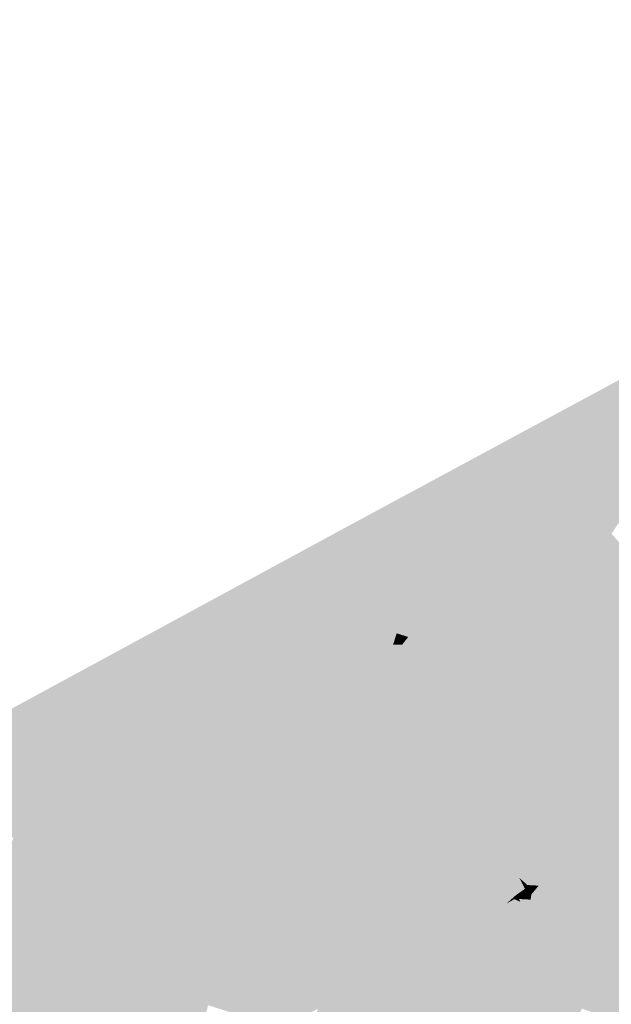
# Model space of a CAD drawing. Header units: metres. Extents: x 164696 to 183842, y 382615 to 387356.
# Tile 312 of 656: x 182611.54 to 182613.69, y 386596.27 to 386599.84. Entities that reach past the tile are written whole.
import ezdxf

# ---------------------------------------------------------------- set-up
doc = ezdxf.new("R2010")
doc.units = ezdxf.units.M
doc.layers.add('C3D-SURFACE_TINSURFACE', color=7, linetype='Continuous')

msp = doc.modelspace()

# ---------------------------------------------------------------- linework, layer by layer
at = {"layer": 'C3D-SURFACE_TINSURFACE', "color": 11, "linetype": 'Continuous', "lineweight": -3, "true_color": 0xff8585}
for points in [[(182612.73, 386597.9982), (182614.2092, 386598.7516), (182616.1371, 386599.8358)], [(182613.6267, 386597.9492), (182614.2092, 386598.7516), (182612.73, 386597.9982)], [(182613.6267, 386597.9492), (182613.6872, 386597.9716), (182614.2092, 386598.7516)], [(182604.9683, 386593.7864), (182608.797, 386595.7589), (182612.73, 386597.9982)], [(182612.73, 386597.9982), (182608.797, 386595.7589), (182610.9708, 386596.9537)], [(182612.73, 386597.9982), (182610.9708, 386596.9537), (182611.8648, 386597.0344)], [(182612.73, 386597.9982), (182611.8648, 386597.0344), (182611.9884, 386597.091)], [(182612.0623, 386597.1296), (182612.73, 386597.9982), (182611.9884, 386597.091)], [(182612.0623, 386597.1296), (182612.1263, 386597.1627), (182612.73, 386597.9982)], [(182612.1263, 386597.1627), (182612.1519, 386597.1757), (182612.73, 386597.9982)], [(182612.1519, 386597.1757), (182612.1776, 386597.1887), (182612.73, 386597.9982)], [(182612.73, 386597.9982), (182612.1776, 386597.1887), (182612.2032, 386597.2017)], [(182612.73, 386597.9982), (182612.2032, 386597.2017), (182612.2288, 386597.2147)], [(182612.73, 386597.9982), (182612.2288, 386597.2147), (182612.2544, 386597.2277)], [(182612.73, 386597.9982), (182612.2544, 386597.2277), (182612.2801, 386597.2406)], [(182612.73, 386597.9982), (182612.2801, 386597.2406), (182612.3057, 386597.2536)], [(182612.73, 386597.9982), (182612.3057, 386597.2536), (182612.3313, 386597.2666)], [(182612.73, 386597.9982), (182612.3313, 386597.2666), (182612.3569, 386597.2796)], [(182612.73, 386597.9982), (182612.3569, 386597.2796), (182612.3955, 386597.2976)], [(182612.73, 386597.9982), (182612.3955, 386597.2976), (182612.4501, 386597.3266)], [(182612.73, 386597.9982), (182612.4501, 386597.3266), (182612.5047, 386597.3556)], [(182612.73, 386597.9982), (182612.5047, 386597.3556), (182612.5593, 386597.3846)], [(182612.7735, 386597.9018), (182612.73, 386597.9982), (182612.5593, 386597.3846)], [(182613.2938, 386597.776), (182612.73, 386597.9982), (182612.7735, 386597.9018)], [(182613.2938, 386597.776), (182613.3223, 386597.7917), (182612.73, 386597.9982)], [(182613.3508, 386597.8075), (182612.73, 386597.9982), (182613.3223, 386597.7917)], [(182613.3793, 386597.8232), (182612.73, 386597.9982), (182613.3508, 386597.8075)], [(182613.3793, 386597.8232), (182613.4203, 386597.8465), (182612.73, 386597.9982)], [(182613.4203, 386597.8465), (182613.4719, 386597.8722), (182612.73, 386597.9982)], [(182613.4719, 386597.8722), (182613.5235, 386597.8979), (182612.73, 386597.9982)], [(182613.5751, 386597.9235), (182612.73, 386597.9982), (182613.5235, 386597.8979)], [(182613.5751, 386597.9235), (182613.6267, 386597.9492), (182612.73, 386597.9982)], [(182613.5751, 386597.9235), (182613.8815, 386597.7505), (182613.6267, 386597.9492)], [(182613.6267, 386597.9492), (182613.6572, 386597.9589), (182613.6872, 386597.9716)], [(182613.8815, 386597.7505), (182613.6572, 386597.9589), (182613.6267, 386597.9492)], [(182613.8815, 386597.7505), (182613.6872, 386597.9716), (182613.6572, 386597.9589)], [(182613.8815, 386597.7505), (182613.5751, 386597.9235), (182613.5235, 386597.8979)], [(182612.7735, 386597.9018), (182612.5593, 386597.3846), (182612.6139, 386597.4136)], [(182612.7882, 386597.8693), (182612.7735, 386597.9018), (182612.6139, 386597.4136)], [(182612.7735, 386597.9018), (182612.7882, 386597.8693), (182613.2368, 386597.7445)], [(182612.7735, 386597.9018), (182613.2368, 386597.7445), (182613.2653, 386597.7603)], [(182613.2938, 386597.776), (182612.7735, 386597.9018), (182613.2653, 386597.7603)], [(182613.8815, 386597.7505), (182613.5235, 386597.8979), (182613.4719, 386597.8722)], [(182612.7882, 386597.8693), (182612.6139, 386597.4136), (182612.644, 386597.43)], [(182612.7882, 386597.8693), (182612.644, 386597.43), (182612.6698, 386597.4443)], [(182612.8029, 386597.8369), (182612.7882, 386597.8693), (182612.6698, 386597.4443)], [(182612.8029, 386597.8369), (182613.1798, 386597.7131), (182612.7882, 386597.8693)], [(182612.7882, 386597.8693), (182613.1798, 386597.7131), (182613.2083, 386597.7288)], [(182612.7882, 386597.8693), (182613.2083, 386597.7288), (182613.2368, 386597.7445)], [(182613.3793, 386597.8232), (182613.9244, 386597.662), (182613.4203, 386597.8465)], [(182613.4203, 386597.8465), (182613.9025, 386597.7096), (182613.4719, 386597.8722)], [(182613.4203, 386597.8465), (182613.9244, 386597.662), (182613.9025, 386597.7096)], [(182613.892, 386597.73), (182613.8815, 386597.7505), (182613.4719, 386597.8722)], [(182613.9025, 386597.7096), (182613.892, 386597.73), (182613.4719, 386597.8722)], [(182612.8029, 386597.8369), (182612.6698, 386597.4443), (182612.6957, 386597.4587)], [(182612.8177, 386597.8044), (182612.8029, 386597.8369), (182612.6957, 386597.4587)], [(182612.8177, 386597.8044), (182612.6957, 386597.4587), (182612.7215, 386597.473)], [(182612.8324, 386597.772), (182612.8177, 386597.8044), (182612.7215, 386597.473)], [(182612.8029, 386597.8369), (182612.8177, 386597.8044), (182613.1513, 386597.6973)], [(182612.8029, 386597.8369), (182613.1513, 386597.6973), (182613.1798, 386597.7131)], [(182612.8324, 386597.772), (182613.115, 386597.6805), (182612.8177, 386597.8044)], [(182612.8177, 386597.8044), (182613.115, 386597.6805), (182613.1513, 386597.6973)], [(182613.9796, 386597.5426), (182613.3508, 386597.8075), (182613.3223, 386597.7917)], [(182613.3793, 386597.8232), (182613.3508, 386597.8075), (182613.9244, 386597.662)], [(182613.3508, 386597.8075), (182613.9588, 386597.5985), (182613.9244, 386597.662)], [(182613.3508, 386597.8075), (182613.9796, 386597.5426), (182613.9588, 386597.5985)], [(182612.8324, 386597.772), (182612.7215, 386597.473), (182612.8423, 386597.7437)], [(182612.8324, 386597.772), (182612.8423, 386597.7437), (182613.0599, 386597.6527)], [(182612.8324, 386597.772), (182613.0599, 386597.6527), (182613.115, 386597.6805)], [(182613.2938, 386597.776), (182613.1031, 386597.1948), (182613.3223, 386597.7917)], [(182613.9796, 386597.5426), (182613.3223, 386597.7917), (182613.1031, 386597.1948)], [(182613.2938, 386597.776), (182613.2653, 386597.7603), (182613.1031, 386597.1948)], [(182612.8423, 386597.7437), (182612.7215, 386597.473), (182612.7473, 386597.4874)], [(182612.8423, 386597.7437), (182612.7473, 386597.4874), (182612.7731, 386597.5018)], [(182612.8423, 386597.7437), (182612.7731, 386597.5018), (182612.799, 386597.5161)], [(182612.8753, 386597.677), (182612.8423, 386597.7437), (182612.799, 386597.5161)], [(182612.8423, 386597.7437), (182612.8753, 386597.677), (182613.0599, 386597.6527)], [(182613.2083, 386597.7288), (182613.0673, 386597.2702), (182613.2368, 386597.7445)], [(182613.0852, 386597.2325), (182613.2368, 386597.7445), (182613.0673, 386597.2702)], [(182613.0852, 386597.2325), (182613.2653, 386597.7603), (182613.2368, 386597.7445)], [(182613.2653, 386597.7603), (182613.0852, 386597.2325), (182613.1031, 386597.1948)], [(182613.0135, 386597.3833), (182613.1513, 386597.6973), (182613.115, 386597.6805)], [(182613.0135, 386597.3833), (182613.0314, 386597.3456), (182613.1513, 386597.6973)], [(182613.0314, 386597.3456), (182613.0493, 386597.3079), (182613.1513, 386597.6973)], [(182613.0493, 386597.3079), (182613.2083, 386597.7288), (182613.1798, 386597.7131)], [(182613.0493, 386597.3079), (182613.0673, 386597.2702), (182613.2083, 386597.7288)], [(182613.0493, 386597.3079), (182613.1798, 386597.7131), (182613.1513, 386597.6973)], [(182612.8753, 386597.677), (182612.799, 386597.5161), (182612.8248, 386597.5305)], [(182612.8753, 386597.677), (182612.8248, 386597.5305), (182612.8506, 386597.5448)], [(182612.9083, 386597.6103), (182612.8753, 386597.677), (182612.8506, 386597.5448)], [(182612.8753, 386597.677), (182612.9083, 386597.6103), (182613.0049, 386597.625)], [(182612.8753, 386597.677), (182613.0049, 386597.625), (182613.0599, 386597.6527)], [(182613.0028, 386597.4115), (182613.115, 386597.6805), (182613.0599, 386597.6527)], [(182613.0135, 386597.3833), (182613.115, 386597.6805), (182613.0028, 386597.4115)], [(182612.9083, 386597.6103), (182612.9498, 386597.5972), (182613.0049, 386597.625)], [(182612.9428, 386597.5378), (182613.0049, 386597.625), (182612.9498, 386597.5972)], [(182612.9428, 386597.5378), (182612.9578, 386597.5062), (182613.0049, 386597.625)], [(182612.9578, 386597.5062), (182612.9728, 386597.4746), (182613.0049, 386597.625)], [(182612.9728, 386597.4746), (182613.0599, 386597.6527), (182613.0049, 386597.625)], [(182612.9728, 386597.4746), (182612.9878, 386597.4431), (182613.0599, 386597.6527)], [(182612.9878, 386597.4431), (182613.0028, 386597.4115), (182613.0599, 386597.6527)], [(182612.9083, 386597.6103), (182612.8506, 386597.5448), (182612.8948, 386597.5694)], [(182612.9083, 386597.6103), (182612.8948, 386597.5694), (182612.9278, 386597.5693)], [(182612.9083, 386597.6103), (182612.9278, 386597.5693), (182612.9498, 386597.5972)], [(182612.9278, 386597.5693), (182612.9428, 386597.5378), (182612.9498, 386597.5972)], [(182612.9428, 386597.5378), (182612.8948, 386597.5694), (182612.8506, 386597.5448)], [(182612.9428, 386597.5378), (182612.9278, 386597.5693), (182612.8948, 386597.5694)], [(182612.8248, 386597.5305), (182612.799, 386597.5161), (182612.9728, 386597.4746)], [(182612.8248, 386597.5305), (182612.9578, 386597.5062), (182612.8506, 386597.5448)], [(182612.8248, 386597.5305), (182612.9728, 386597.4746), (182612.9578, 386597.5062)], [(182612.9578, 386597.5062), (182612.9428, 386597.5378), (182612.8506, 386597.5448)], [(182613.9796, 386597.5426), (182613.1031, 386597.1948), (182613.1239, 386597.1477)], [(182613.9796, 386597.5426), (182613.1239, 386597.1477), (182613.1547, 386597.0872)], [(182613.9796, 386597.5426), (182613.1547, 386597.0872), (182613.7896, 386596.9097)], [(182613.0135, 386597.3833), (182612.7473, 386597.4874), (182612.7215, 386597.473)], [(182612.7473, 386597.4874), (182613.0028, 386597.4115), (182612.7731, 386597.5018)], [(182613.0135, 386597.3833), (182613.0028, 386597.4115), (182612.7473, 386597.4874)], [(182612.9878, 386597.4431), (182612.799, 386597.5161), (182612.7731, 386597.5018)], [(182612.9878, 386597.4431), (182612.7731, 386597.5018), (182613.0028, 386597.4115)], [(182612.799, 386597.5161), (182612.9878, 386597.4431), (182612.9728, 386597.4746)], [(182613.0314, 386597.3456), (182612.6957, 386597.4587), (182612.6698, 386597.4443)], [(182613.0135, 386597.3833), (182612.7215, 386597.473), (182612.6957, 386597.4587)], [(182613.0314, 386597.3456), (182613.0135, 386597.3833), (182612.6957, 386597.4587)], [(182613.0852, 386597.2325), (182612.6139, 386597.4136), (182612.5593, 386597.3846)], [(182612.644, 386597.43), (182612.6139, 386597.4136), (182613.0673, 386597.2702)], [(182613.0852, 386597.2325), (182613.0673, 386597.2702), (182612.6139, 386597.4136)], [(182612.644, 386597.43), (182613.0493, 386597.3079), (182612.6698, 386597.4443)], [(182612.644, 386597.43), (182613.0673, 386597.2702), (182613.0493, 386597.3079)], [(182613.0314, 386597.3456), (182612.6698, 386597.4443), (182613.0493, 386597.3079)], [(182612.5047, 386597.3556), (182613.1239, 386597.1477), (182612.5593, 386597.3846)], [(182613.1031, 386597.1948), (182613.0852, 386597.2325), (182612.5593, 386597.3846)], [(182613.1031, 386597.1948), (182612.5593, 386597.3846), (182613.1239, 386597.1477)], [(182612.4501, 386597.3266), (182613.1239, 386597.1477), (182612.5047, 386597.3556)], [(182612.4501, 386597.3266), (182612.3955, 386597.2976), (182612.9055, 386596.3992)], [(182612.4501, 386597.3266), (182612.9055, 386596.3992), (182612.9402, 386596.4192)], [(182612.4501, 386597.3266), (182613.1547, 386597.0872), (182613.1239, 386597.1477)], [(182612.4501, 386597.3266), (182612.9402, 386596.4192), (182613.1547, 386597.0872)], [(182612.0914, 386596.6937), (182612.3569, 386597.2796), (182612.3313, 386597.2666)], [(182612.0914, 386596.6937), (182612.8708, 386596.3792), (182612.3569, 386597.2796)], [(182612.0914, 386596.6937), (182612.3313, 386597.2666), (182612.3057, 386597.2536)], [(182612.3955, 386597.2976), (182612.3569, 386597.2796), (182612.8708, 386596.3792)], [(182612.3955, 386597.2976), (182612.8708, 386596.3792), (182612.9055, 386596.3992)], [(182612.0914, 386596.6937), (182612.3057, 386597.2536), (182612.2801, 386597.2406)], [(182612.0914, 386596.6937), (182612.2801, 386597.2406), (182612.2544, 386597.2277)], [(182612.0914, 386596.6937), (182612.2544, 386597.2277), (182612.2288, 386597.2147)], [(182612.0914, 386596.6937), (182612.2288, 386597.2147), (182612.2032, 386597.2017)], [(182612.0914, 386596.6937), (182612.2032, 386597.2017), (182612.1776, 386597.1887)], [(182612.0623, 386597.1296), (182612.0914, 386596.6937), (182612.1263, 386597.1627)], [(182612.1519, 386597.1757), (182612.0914, 386596.6937), (182612.1776, 386597.1887)], [(182612.1263, 386597.1627), (182612.0914, 386596.6937), (182612.1519, 386597.1757)], [(182612.0914, 386596.6937), (182612.0623, 386597.1296), (182611.9884, 386597.091)], [(182611.8648, 386597.0344), (182611.9144, 386597.0525), (182611.9884, 386597.091)], [(182612.0914, 386596.6937), (182611.9884, 386597.091), (182611.9144, 386597.0525)], [(182612.0914, 386596.6937), (182611.9144, 386597.0525), (182611.8648, 386597.0344)], [(182613.1547, 386597.0872), (182612.9402, 386596.4192), (182612.9749, 386596.4393)], [(182613.1547, 386597.0872), (182612.9749, 386596.4393), (182613.1856, 386597.0266)], [(182613.1547, 386597.0872), (182613.7549, 386596.8894), (182613.7896, 386596.9097)], [(182613.1547, 386597.0872), (182613.1856, 386597.0266), (182613.7549, 386596.8894)], [(182611.8359, 386597.0207), (182611.8648, 386597.0344), (182610.9708, 386596.9537)], [(182611.8359, 386597.0207), (182610.9708, 386596.9537), (182611.807, 386597.007)], [(182612.0914, 386596.6937), (182611.8359, 386597.0207), (182611.807, 386597.007)], [(182611.8359, 386597.0207), (182612.0914, 386596.6937), (182611.8648, 386597.0344)], [(182613.1856, 386597.0266), (182612.9749, 386596.4393), (182613.0096, 386596.4593)], [(182613.1856, 386597.0266), (182613.0096, 386596.4593), (182613.0443, 386596.4793)], [(182613.2117, 386596.9767), (182613.1856, 386597.0266), (182613.0443, 386596.4793)], [(182613.7549, 386596.8894), (182613.1856, 386597.0266), (182613.7202, 386596.8692)], [(182613.7202, 386596.8692), (182613.1856, 386597.0266), (182613.6854, 386596.8489)], [(182613.2117, 386596.9767), (182613.6854, 386596.8489), (182613.1856, 386597.0266)], [(182611.7781, 386596.9933), (182611.807, 386597.007), (182610.9708, 386596.9537)], [(182611.7781, 386596.9933), (182610.9708, 386596.9537), (182611.7493, 386596.9795)], [(182612.0914, 386596.6937), (182611.7781, 386596.9933), (182611.7493, 386596.9795)], [(182612.0914, 386596.6937), (182611.807, 386597.007), (182611.7781, 386596.9933)], [(182611.7204, 386596.9658), (182611.7493, 386596.9795), (182610.9708, 386596.9537)], [(182611.6915, 386596.9521), (182611.7204, 386596.9658), (182610.9708, 386596.9537)], [(182610.9708, 386596.9537), (182611.5182, 386596.8699), (182611.5471, 386596.8836)], [(182611.576, 386596.8973), (182610.9708, 386596.9537), (182611.5471, 386596.8836)], [(182611.6049, 386596.911), (182610.9708, 386596.9537), (182611.576, 386596.8973)], [(182611.6337, 386596.9247), (182610.9708, 386596.9537), (182611.6049, 386596.911)], [(182611.6626, 386596.9384), (182610.9708, 386596.9537), (182611.6337, 386596.9247)], [(182611.6626, 386596.9384), (182611.6915, 386596.9521), (182610.9708, 386596.9537)], [(182612.0914, 386596.6937), (182611.6915, 386596.9521), (182611.6626, 386596.9384)], [(182612.0914, 386596.6937), (182611.7204, 386596.9658), (182611.6915, 386596.9521)], [(182612.0914, 386596.6937), (182611.7493, 386596.9795), (182611.7204, 386596.9658)], [(182613.2117, 386596.9767), (182613.0443, 386596.4793), (182613.0839, 386596.504)], [(182613.2287, 386596.9458), (182613.2117, 386596.9767), (182613.0839, 386596.504)], [(182613.2287, 386596.9458), (182613.0839, 386596.504), (182613.1282, 386596.5288)], [(182613.2457, 386596.915), (182613.2287, 386596.9458), (182613.1282, 386596.5288)], [(182613.2117, 386596.9767), (182613.6507, 386596.8287), (182613.6854, 386596.8489)], [(182613.2287, 386596.9458), (182613.6507, 386596.8287), (182613.2117, 386596.9767)], [(182613.2457, 386596.915), (182613.6507, 386596.8287), (182613.2287, 386596.9458)], [(182612.1035, 386596.6248), (182611.6049, 386596.911), (182611.576, 386596.8973)], [(182612.0914, 386596.6937), (182611.6337, 386596.9247), (182611.6049, 386596.911)], [(182612.1035, 386596.6248), (182612.0914, 386596.6937), (182611.6049, 386596.911)], [(182612.0914, 386596.6937), (182611.6626, 386596.9384), (182611.6337, 386596.9247)], [(182613.2457, 386596.915), (182613.1282, 386596.5288), (182613.1725, 386596.5535)], [(182613.2457, 386596.915), (182613.1725, 386596.5535), (182613.2627, 386596.8841)], [(182613.2457, 386596.915), (182613.616, 386596.8085), (182613.6507, 386596.8287)], [(182613.2457, 386596.915), (182613.2627, 386596.8841), (182613.616, 386596.8085)], [(182612.1212, 386596.5021), (182611.5471, 386596.8836), (182611.5182, 386596.8699)], [(182612.1035, 386596.6248), (182611.576, 386596.8973), (182611.5471, 386596.8836)], [(182612.1035, 386596.6248), (182611.5471, 386596.8836), (182612.1212, 386596.5021)], [(182613.2627, 386596.8841), (182613.1725, 386596.5535), (182613.2797, 386596.8532)], [(182613.2627, 386596.8841), (182613.5812, 386596.7882), (182613.616, 386596.8085)], [(182613.2627, 386596.8841), (182613.2797, 386596.8532), (182613.5812, 386596.7882)], [(182612.1212, 386596.5021), (182611.5182, 386596.8699), (182611.3143, 386596.2662)], [(182613.2797, 386596.8532), (182613.1725, 386596.5535), (182613.2168, 386596.5783)], [(182613.2797, 386596.8532), (182613.2168, 386596.5783), (182613.2967, 386596.8223)], [(182613.2797, 386596.8532), (182613.5547, 386596.7689), (182613.5812, 386596.7882)], [(182613.2797, 386596.8532), (182613.2967, 386596.8223), (182613.5547, 386596.7689)], [(182613.5176, 386596.3885), (182613.5381, 386596.3438), (182613.6854, 386596.8489)], [(182613.5176, 386596.3885), (182613.6854, 386596.8489), (182613.6507, 386596.8287)], [(182613.5381, 386596.3438), (182614.0954, 386596.1146), (182613.7202, 386596.8692)], [(182613.5381, 386596.3438), (182613.7202, 386596.8692), (182613.6854, 386596.8489)], [(182613.261, 386596.603), (182613.2967, 386596.8223), (182613.2168, 386596.5783)], [(182613.261, 386596.603), (182613.3137, 386596.7914), (182613.2967, 386596.8223)], [(182613.5547, 386596.7689), (182613.2967, 386596.8223), (182613.5236, 386596.7516)], [(182613.5236, 386596.7516), (182613.2967, 386596.8223), (182613.3137, 386596.7914)], [(182613.5176, 386596.3885), (182613.6507, 386596.8287), (182613.4971, 386596.4331)], [(182613.4971, 386596.4331), (182613.6507, 386596.8287), (182613.616, 386596.8085)], [(182613.4971, 386596.4331), (182613.616, 386596.8085), (182613.5812, 386596.7882)], [(182613.3062, 386596.6304), (182613.3137, 386596.7914), (182613.261, 386596.603)], [(182613.3062, 386596.6304), (182613.3327, 386596.7623), (182613.3137, 386596.7914)], [(182613.5236, 386596.7516), (182613.3137, 386596.7914), (182613.4926, 386596.7342)], [(182613.4926, 386596.7342), (182613.3137, 386596.7914), (182613.3327, 386596.7623)], [(182613.5547, 386596.7689), (182613.4561, 386596.5225), (182613.4766, 386596.4778)], [(182613.5547, 386596.7689), (182613.5236, 386596.7516), (182613.4561, 386596.5225)], [(182613.4971, 386596.4331), (182613.5812, 386596.7882), (182613.4766, 386596.4778)], [(182613.5812, 386596.7882), (182613.5547, 386596.7689), (182613.4766, 386596.4778)], [(182613.3062, 386596.6304), (182613.353, 386596.7231), (182613.3327, 386596.7623)], [(182613.4926, 386596.7342), (182613.3327, 386596.7623), (182613.4615, 386596.7169)], [(182613.4615, 386596.7169), (182613.3327, 386596.7623), (182613.353, 386596.7231)], [(182613.4926, 386596.7342), (182613.4341, 386596.5663), (182613.4561, 386596.5225)], [(182613.4926, 386596.7342), (182613.4615, 386596.7169), (182613.4341, 386596.5663)], [(182613.5236, 386596.7516), (182613.4926, 386596.7342), (182613.4561, 386596.5225)], [(182613.3062, 386596.6304), (182613.3399, 386596.6603), (182613.353, 386596.7231)], [(182613.3733, 386596.6839), (182613.353, 386596.7231), (182613.3399, 386596.6603)], [(182613.4615, 386596.7169), (182613.353, 386596.7231), (182613.4304, 386596.6996)], [(182613.353, 386596.7231), (182613.382, 386596.6976), (182613.4227, 386596.6953)], [(182613.353, 386596.7231), (182613.4227, 386596.6953), (182613.4304, 386596.6996)], [(182613.353, 386596.7231), (182613.3733, 386596.6839), (182613.3896, 386596.6829)], [(182613.353, 386596.7231), (182613.3896, 386596.6829), (182613.382, 386596.6976)], [(182613.3935, 386596.6447), (182613.4138, 386596.6055), (182613.4304, 386596.6996)], [(182613.3935, 386596.6447), (182613.4304, 386596.6996), (182613.4227, 386596.6953)], [(182613.3935, 386596.6447), (182613.4227, 386596.6953), (182613.3965, 386596.6635)], [(182613.4615, 386596.7169), (182613.4138, 386596.6055), (182613.4341, 386596.5663)], [(182613.4615, 386596.7169), (182613.4304, 386596.6996), (182613.4138, 386596.6055)], [(182612.0914, 386596.6937), (182612.8361, 386596.3592), (182612.8708, 386596.3792)], [(182612.0914, 386596.6937), (182612.8014, 386596.3392), (182612.8361, 386596.3592)], [(182612.0914, 386596.6937), (182612.1035, 386596.6248), (182612.8014, 386596.3392)], [(182613.3062, 386596.6304), (182613.3347, 386596.6463), (182613.3399, 386596.6603)], [(182613.3733, 386596.6839), (182613.3399, 386596.6603), (182613.3433, 386596.6537)], [(182613.3733, 386596.6839), (182613.3433, 386596.6537), (182613.3702, 386596.6721)], [(182613.3733, 386596.6839), (182613.3702, 386596.6721), (182613.3896, 386596.6829)], [(182613.3935, 386596.6447), (182613.3965, 386596.6635), (182613.3809, 386596.6548)], [(182612.1035, 386596.6248), (182612.7313, 386596.3011), (182612.8014, 386596.3392)], [(182612.1035, 386596.6248), (182612.695, 386596.2836), (182612.7313, 386596.3011)], [(182612.1035, 386596.6248), (182612.6588, 386596.266), (182612.695, 386596.2836)], [(182612.1035, 386596.6248), (182612.1212, 386596.5021), (182612.6588, 386596.266)], [(182613.3062, 386596.6304), (182613.261, 386596.603), (182613.4341, 386596.5663)], [(182613.3062, 386596.6304), (182613.3564, 386596.6371), (182613.3347, 386596.6463)], [(182613.3062, 386596.6304), (182613.4138, 386596.6055), (182613.3564, 386596.6371)], [(182613.3062, 386596.6304), (182613.4341, 386596.5663), (182613.4138, 386596.6055)], [(182613.3935, 386596.6447), (182613.3809, 386596.6548), (182613.3513, 386596.6469)], [(182613.4138, 386596.6055), (182613.3935, 386596.6447), (182613.3513, 386596.6469)], [(182613.4138, 386596.6055), (182613.3513, 386596.6469), (182613.3564, 386596.6371)], [(182613.261, 386596.603), (182613.2168, 386596.5783), (182613.4561, 386596.5225)], [(182613.261, 386596.603), (182613.4561, 386596.5225), (182613.4341, 386596.5663)], [(182613.4971, 386596.4331), (182613.1725, 386596.5535), (182613.1282, 386596.5288)], [(182613.2168, 386596.5783), (182613.1725, 386596.5535), (182613.4766, 386596.4778)], [(182613.4971, 386596.4331), (182613.4766, 386596.4778), (182613.1725, 386596.5535)], [(182613.2168, 386596.5783), (182613.4766, 386596.4778), (182613.4561, 386596.5225)], [(182613.5176, 386596.3885), (182613.1282, 386596.5288), (182613.0839, 386596.504)], [(182613.5176, 386596.3885), (182613.4971, 386596.4331), (182613.1282, 386596.5288)], [(182612.1212, 386596.5021), (182611.3143, 386596.2662), (182611.353, 386596.185)], [(182612.1322, 386596.4668), (182612.1212, 386596.5021), (182611.353, 386596.185)], [(182612.1322, 386596.4668), (182612.6588, 386596.266), (182612.1212, 386596.5021)], [(182613.5381, 386596.3438), (182613.0839, 386596.504), (182613.0443, 386596.4793)], [(182613.5381, 386596.3438), (182613.5176, 386596.3885), (182613.0839, 386596.504)], [(182612.1322, 386596.4668), (182611.353, 386596.185), (182612.1432, 386596.4316)], [(182612.1322, 386596.4668), (182612.6225, 386596.2485), (182612.6588, 386596.266)], [(182612.1322, 386596.4668), (182612.1432, 386596.4316), (182612.6225, 386596.2485)], [(182613.5656, 386596.2777), (182613.0096, 386596.4593), (182612.9749, 386596.4393)], [(182613.5519, 386596.306), (182613.0443, 386596.4793), (182613.0096, 386596.4593)], [(182613.5656, 386596.2777), (182613.5519, 386596.306), (182613.0096, 386596.4593)], [(182613.5381, 386596.3438), (182613.0443, 386596.4793), (182613.5519, 386596.306)], [(182612.1432, 386596.4316), (182611.353, 386596.185), (182611.3753, 386596.1325)], [(182612.1432, 386596.4316), (182611.3753, 386596.1325), (182611.3874, 386596.1071)], [(182612.1432, 386596.4316), (182611.3874, 386596.1071), (182612.1542, 386596.3964)], [(182612.1432, 386596.4316), (182612.5863, 386596.2309), (182612.6225, 386596.2485)], [(182612.1432, 386596.4316), (182612.1865, 386596.3403), (182612.5863, 386596.2309)], [(182612.1432, 386596.4316), (182612.1542, 386596.3964), (182612.1865, 386596.3403)], [(182612.9402, 386596.4192), (182612.9055, 386596.3992), (182613.3238, 386595.68)], [(182612.9749, 386596.4393), (182612.9402, 386596.4192), (182613.3889, 386595.7183)], [(182612.9402, 386596.4192), (182613.3238, 386595.68), (182613.3889, 386595.7183)], [(182613.5656, 386596.2777), (182612.9749, 386596.4393), (182613.3889, 386595.7183)], [(182612.1542, 386596.3964), (182611.3874, 386596.1071), (182611.3995, 386596.0817)], [(182612.1542, 386596.3964), (182611.3995, 386596.0817), (182611.9487, 386595.89)], [(182612.1542, 386596.3964), (182611.9487, 386595.89), (182611.9727, 386595.9014)], [(182612.1542, 386596.3964), (182611.9727, 386595.9014), (182612.0638, 386595.957)], [(182612.1542, 386596.3964), (182612.0638, 386595.957), (182612.1865, 386596.3403)], [(182612.8708, 386596.3792), (182612.8361, 386596.3592), (182613.2587, 386595.6417)], [(182612.9055, 386596.3992), (182612.8708, 386596.3792), (182613.3238, 386595.68)], [(182612.8708, 386596.3792), (182613.2587, 386595.6417), (182613.3238, 386595.68)], [(182612.2053, 386596.3011), (182612.1865, 386596.3403), (182612.0638, 386595.957)], [(182612.1865, 386596.3403), (182612.55, 386596.2133), (182612.5863, 386596.2309)], [(182612.1865, 386596.3403), (182612.5138, 386596.1958), (182612.55, 386596.2133)], [(182612.2053, 386596.3011), (182612.5138, 386596.1958), (182612.1865, 386596.3403)], [(182612.8014, 386596.3392), (182612.7313, 386596.3011), (182612.7675, 386596.3187)], [(182612.8014, 386596.3392), (182612.7675, 386596.3187), (182613.2587, 386595.6417)], [(182612.8361, 386596.3592), (182612.8014, 386596.3392), (182613.2587, 386595.6417)], [(182613.5381, 386596.3438), (182613.5656, 386596.2777), (182614.0671, 386596.1015)], [(182613.5381, 386596.3438), (182614.0671, 386596.1015), (182614.0954, 386596.1146)], [(182613.5381, 386596.3438), (182613.5519, 386596.306), (182613.5656, 386596.2777)], [(182612.7675, 386596.3187), (182612.7313, 386596.3011), (182613.1685, 386595.5722)], [(182612.7675, 386596.3187), (182613.1685, 386595.5722), (182613.1932, 386595.5886)], [(182612.7675, 386596.3187), (182613.1932, 386595.5886), (182613.2587, 386595.6417)], [(182612.2053, 386596.3011), (182612.0638, 386595.957), (182612.1657, 386596.0158)], [(182612.2053, 386596.3011), (182612.1657, 386596.0158), (182612.2241, 386596.2619)], [(182612.2053, 386596.3011), (182612.4742, 386596.1814), (182612.5138, 386596.1958)], [(182612.2053, 386596.3011), (182612.2241, 386596.2619), (182612.4742, 386596.1814)], [(182612.695, 386596.2836), (182612.5188, 386595.7324), (182612.5736, 386595.6527)], [(182612.695, 386596.2836), (182612.5192, 386595.7455), (182612.5188, 386595.7324)], [(182612.695, 386596.2836), (182612.6588, 386596.266), (182612.5192, 386595.7455)], [(182612.695, 386596.2836), (182612.5736, 386595.6527), (182613.0941, 386595.5232)], [(182612.7313, 386596.3011), (182612.695, 386596.2836), (182613.1437, 386595.5559)], [(182612.695, 386596.2836), (182613.0941, 386595.5232), (182613.1189, 386595.5396)], [(182612.695, 386596.2836), (182613.1189, 386595.5396), (182613.1437, 386595.5559)], [(182612.7313, 386596.3011), (182613.1437, 386595.5559), (182613.1685, 386595.5722)], [(182613.5792, 386596.2494), (182613.5656, 386596.2777), (182613.3889, 386595.7183)], [(182614.0389, 386596.0885), (182613.5656, 386596.2777), (182613.5792, 386596.2494)], [(182614.0389, 386596.0885), (182614.0671, 386596.1015), (182613.5656, 386596.2777)], [(182612.6588, 386596.266), (182612.6225, 386596.2485), (182612.4766, 386595.8147)], [(182612.6588, 386596.266), (182612.4766, 386595.8147), (182612.4811, 386595.8169)], [(182612.6588, 386596.266), (182612.4811, 386595.8169), (182612.5192, 386595.7455)]]:
    msp.add_solid(points, dxfattribs=at)
at = {"layer": 'C3D-SURFACE_TINSURFACE', "color": 1, "linetype": 'Continuous', "lineweight": -3, "true_color": 0xe60000}
for points in [[(182613.4227, 386596.6953), (182613.382, 386596.6976), (182613.3994, 386596.6823)], [(182613.3896, 386596.6829), (182613.3994, 386596.6823), (182613.382, 386596.6976)], [(182613.4227, 386596.6953), (182613.3994, 386596.6823), (182613.3965, 386596.6635)], [(182613.3399, 386596.6603), (182613.3347, 386596.6463), (182613.3373, 386596.6477)], [(182613.3513, 386596.6469), (182613.3683, 386596.665), (182613.3373, 386596.6477)], [(182613.3433, 386596.6537), (182613.3373, 386596.6477), (182613.3683, 386596.665)], [(182613.3399, 386596.6603), (182613.3373, 386596.6477), (182613.3433, 386596.6537)], [(182613.3433, 386596.6537), (182613.3683, 386596.665), (182613.3702, 386596.6721)], [(182613.3513, 386596.6469), (182613.3809, 386596.6548), (182613.3683, 386596.665)], [(182613.3896, 386596.6829), (182613.3702, 386596.6721), (182613.3683, 386596.665)], [(182613.3896, 386596.6829), (182613.3683, 386596.665), (182613.3994, 386596.6823)], [(182613.3965, 386596.6635), (182613.3994, 386596.6823), (182613.3683, 386596.665)], [(182613.3965, 386596.6635), (182613.3683, 386596.665), (182613.3809, 386596.6548)], [(182613.3564, 386596.6371), (182613.3373, 386596.6477), (182613.3347, 386596.6463)], [(182613.3513, 386596.6469), (182613.3373, 386596.6477), (182613.3564, 386596.6371)]]:
    msp.add_solid(points, dxfattribs=at)

doc.saveas('drawing.dxf')
